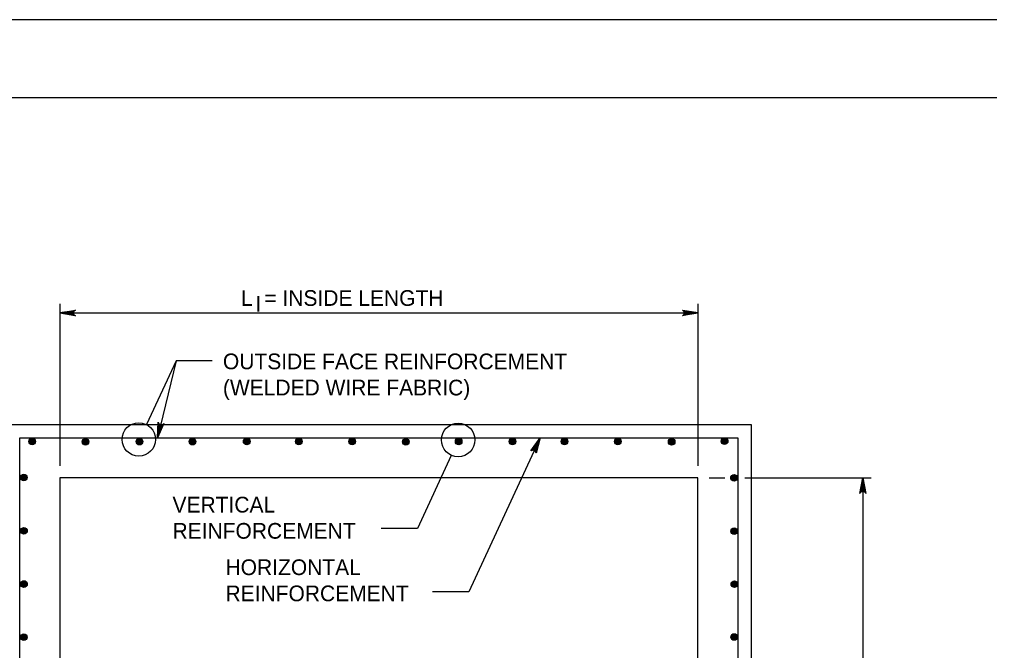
# Model space of a CAD drawing. Extents: x -6420 to 49575, y -4552 to 11624.
# Drawn here: x 4985 to 5593, y 3433 to 3829 of the extents above; entities that cross this region are included whole.
import ezdxf

# ---------------------------------------------------------------- set-up
doc = ezdxf.new("R2010")
doc.units = 0
doc.layers.add('1', color=7, linetype='Continuous')
doc.layers.add('PLT-BNDY', color=7, linetype='Continuous')

msp = doc.modelspace()

# ---------------------------------------------------------------- linework, layer by layer
at = {"layer": '1'}
for p, q in [((5010.09, 3650.3), (5010.09, 3548.67)), ((5410.1, 3650.3), (5410.1, 3548.67)), ((5010.09, 3644.6), (5410.1, 3644.6)), ((5082.97, 3614.66), (5064.45, 3574.64)), ((5082.97, 3614.66), (5071.35, 3566.26)), ((5105.62, 3614.66), (5082.97, 3614.66)), ((4985.09, 3180.55), (4985.09, 3566.26)), ((4985.09, 3566.26), (5435.1, 3566.26)), ((5059.63, 3565.31), (5059.63, 3565.31)), ((5259.81, 3564.99), (5259.81, 3564.99)), ((5311.1, 3566.26), (5266.44, 3469.78)), ((5435.1, 3566.26), (5435.1, 3187.19)), ((5255.49, 3555.28), (5234.25, 3509.38)), ((5417.11, 3541.26), (5426.9, 3541.26)), ((5439.39, 3541.26), (5518.74, 3541.26)), ((5513.43, 3541.26), (5513.43, 3210.55)), ((5234.25, 3509.38), (5211.6, 3509.38)), ((5266.44, 3469.78), (5243.8, 3469.78))]:
    msp.add_line(p, q, dxfattribs=at)
for points in [[(7323.07, 1929.01), (7323.07, 3779.41), (4744.33, 3779.41), (4744.33, 1929.01), (7323.07, 1929.01), (7323.07, 2015.49), (6666.9, 2015.49), (6666.9, 2227.69), (7323.07, 2227.69), (7323.07, 2322.72), (6666.9, 2322.72), (6666.9, 1929.01), (6925.44, 1929.01), (6925.44, 2015.49), (6925.44, 1929.01), (7178.06, 1929.01), (7178.06, 2015.49), (7178.06, 1975.09), (7323.07, 1975.09)], [(5010.09, 3644.6), (5019.87, 3646.43), (5019.5, 3646.17), (5019.12, 3645.91), (5018.93, 3645.58), (5018.73, 3645.25), (5018.68, 3644.92), (5018.62, 3644.6), (5018.68, 3644.27), (5018.73, 3643.94), (5018.93, 3643.61), (5019.12, 3643.28), (5019.5, 3643.02), (5019.87, 3642.76), (5010.09, 3644.6), (5019.5, 3643.02), (5019.12, 3643.28), (5010.09, 3644.6), (5018.93, 3643.61), (5018.73, 3643.94), (5010.09, 3644.6), (5018.68, 3644.27), (5018.62, 3644.6), (5010.09, 3644.6), (5018.68, 3644.92), (5018.73, 3645.25), (5010.09, 3644.6), (5018.93, 3645.58), (5019.12, 3645.91), (5010.09, 3644.6), (5019.5, 3646.17)], [(5410.1, 3644.6), (5400.31, 3642.76), (5400.69, 3643.02), (5401.07, 3643.28), (5401.26, 3643.61), (5401.45, 3643.94), (5401.51, 3644.27), (5401.57, 3644.6), (5401.51, 3644.92), (5401.45, 3645.25), (5401.26, 3645.58), (5401.07, 3645.91), (5400.69, 3646.17), (5400.31, 3646.43), (5410.1, 3644.6), (5400.69, 3646.17), (5401.07, 3645.91), (5410.1, 3644.6), (5401.26, 3645.58), (5401.45, 3645.25), (5410.1, 3644.6), (5401.51, 3644.92), (5401.57, 3644.6), (5410.1, 3644.6), (5401.51, 3644.27), (5401.45, 3643.94), (5410.1, 3644.6), (5401.26, 3643.61), (5401.07, 3643.28), (5410.1, 3644.6), (5400.69, 3643.02)], [(5071.35, 3566.26), (5071.85, 3576.21), (5072.01, 3575.78), (5072.18, 3575.35), (5072.45, 3575.09), (5072.73, 3574.82), (5073.03, 3574.69), (5073.34, 3574.56), (5073.67, 3574.54), (5074, 3574.51), (5074.37, 3574.63), (5074.73, 3574.74), (5075.07, 3575.04), (5075.42, 3575.35), (5071.35, 3566.26), (5075.07, 3575.04), (5074.73, 3574.74), (5071.35, 3566.26), (5074.37, 3574.63), (5074, 3574.51), (5071.35, 3566.26), (5073.67, 3574.54), (5073.34, 3574.56), (5071.35, 3566.26), (5073.03, 3574.69), (5072.73, 3574.82), (5071.35, 3566.26), (5072.45, 3575.09), (5072.18, 3575.35), (5071.35, 3566.26), (5072.01, 3575.78)], [(5311.1, 3566.26), (5308.65, 3556.61), (5308.57, 3557.06), (5308.5, 3557.52), (5308.28, 3557.83), (5308.06, 3558.14), (5307.79, 3558.33), (5307.52, 3558.52), (5307.19, 3558.61), (5306.87, 3558.7), (5306.49, 3558.66), (5306.11, 3558.62), (5305.72, 3558.39), (5305.32, 3558.15), (5311.1, 3566.26), (5305.72, 3558.39), (5306.11, 3558.62), (5311.1, 3566.26), (5306.49, 3558.66), (5306.87, 3558.7), (5311.1, 3566.26), (5307.19, 3558.61), (5307.52, 3558.52), (5311.1, 3566.26), (5307.79, 3558.33), (5308.06, 3558.14), (5311.1, 3566.26), (5308.28, 3557.83), (5308.5, 3557.52), (5311.1, 3566.26), (5308.57, 3557.06)], [(5513.43, 3541.26), (5515.27, 3531.48), (5515, 3531.85), (5514.74, 3532.23), (5514.42, 3532.43), (5514.09, 3532.62), (5513.76, 3532.68), (5513.43, 3532.73), (5513.1, 3532.68), (5512.77, 3532.62), (5512.45, 3532.43), (5512.12, 3532.23), (5511.86, 3531.85), (5511.6, 3531.48), (5513.43, 3541.26), (5511.86, 3531.85), (5512.12, 3532.23), (5513.43, 3541.26), (5512.45, 3532.43), (5512.77, 3532.62), (5513.43, 3541.26), (5513.1, 3532.68), (5513.43, 3532.73), (5513.43, 3541.26), (5513.76, 3532.68), (5514.09, 3532.62), (5513.43, 3541.26), (5514.42, 3532.43), (5514.74, 3532.23), (5513.43, 3541.26), (5515, 3531.85)]]:
    msp.add_lwpolyline(points, dxfattribs=at)
for points in [[(4976.75, 3574.6), (5443.43, 3574.6), (5443.43, 3177.21), (4976.75, 3177.21)], [(5010.09, 3210.55), (5410.1, 3210.55), (5410.1, 3541.26), (5010.09, 3541.26)]]:
    msp.add_lwpolyline(points, close=True, dxfattribs=at)
for centre, radius in [((5059.63, 3565.31), 10.5), ((5259.81, 3564.99), 10.5), ((4992.84, 3564.04), 2.08), ((4992.84, 3564.04), 1.94), ((4992.84, 3564.04), 1.79), ((4992.84, 3564.04), 1.64), ((4992.84, 3564.04), 1.49), ((4992.84, 3564.04), 1.34), ((4992.84, 3564.04), 1.2), ((4992.84, 3564.04), 1.05), ((4992.84, 3564.04), 0.9), ((4992.84, 3564.04), 0.752), ((4992.84, 3564.04), 0.604), ((4992.84, 3564.04), 0.456), ((4992.84, 3564.04), 0.308), ((4992.84, 3564.04), 0.16), ((5026.23, 3563.83), 2.08), ((5026.23, 3563.83), 1.94), ((5026.23, 3563.83), 1.79), ((5026.23, 3563.83), 1.64), ((5026.23, 3563.83), 1.49), ((5026.23, 3563.83), 1.34), ((5026.23, 3563.83), 1.2), ((5026.23, 3563.83), 1.05), ((5026.23, 3563.83), 0.9), ((5026.23, 3563.83), 0.752), ((5026.23, 3563.83), 0.604), ((5026.23, 3563.83), 0.456), ((5026.23, 3563.83), 0.308), ((5026.23, 3563.83), 0.16), ((5060.06, 3563.93), 2.08), ((5060.06, 3563.93), 1.94), ((5060.06, 3563.93), 1.79), ((5060.06, 3563.93), 1.64), ((5060.06, 3563.93), 1.49), ((5060.06, 3563.93), 1.34), ((5060.06, 3563.93), 1.2), ((5060.06, 3563.93), 1.05), ((5060.06, 3563.93), 0.9), ((5060.06, 3563.93), 0.752), ((5060.06, 3563.93), 0.604), ((5060.06, 3563.93), 0.456), ((5060.06, 3563.93), 0.308), ((5060.06, 3563.93), 0.16), ((5093.24, 3563.93), 2.08), ((5093.24, 3563.93), 1.94), ((5093.24, 3563.93), 1.79), ((5093.24, 3563.93), 1.64), ((5093.24, 3563.93), 1.49), ((5093.24, 3563.93), 1.34), ((5093.24, 3563.93), 1.2), ((5093.24, 3563.93), 1.05), ((5093.24, 3563.93), 0.9), ((5093.24, 3563.93), 0.752), ((5093.24, 3563.93), 0.604), ((5093.24, 3563.93), 0.456), ((5093.24, 3563.93), 0.308), ((5093.24, 3563.93), 0.16), ((5127.27, 3564.04), 2.08), ((5127.27, 3564.04), 1.94), ((5127.27, 3564.04), 1.79), ((5127.27, 3564.04), 1.64), ((5127.27, 3564.04), 1.49), ((5127.27, 3564.04), 1.34), ((5127.27, 3564.04), 1.2), ((5127.27, 3564.04), 1.05), ((5127.27, 3564.04), 0.9), ((5127.27, 3564.04), 0.752), ((5127.27, 3564.04), 0.604), ((5127.27, 3564.04), 0.456), ((5127.27, 3564.04), 0.308), ((5127.27, 3564.04), 0.16), ((5159.93, 3564.04), 2.08), ((5159.93, 3564.04), 1.94), ((5159.93, 3564.04), 1.79), ((5159.93, 3564.04), 1.64), ((5159.93, 3564.04), 1.49), ((5159.93, 3564.04), 1.34), ((5159.93, 3564.04), 1.2), ((5159.93, 3564.04), 1.05), ((5159.93, 3564.04), 0.9), ((5159.93, 3564.04), 0.752), ((5159.93, 3564.04), 0.604), ((5159.93, 3564.04), 0.456), ((5159.93, 3564.04), 0.308), ((5159.93, 3564.04), 0.16), ((5193.43, 3564.04), 2.08), ((5193.43, 3564.04), 1.94), ((5193.43, 3564.04), 1.79), ((5193.43, 3564.04), 1.64), ((5193.43, 3564.04), 1.49), ((5193.43, 3564.04), 1.34), ((5193.43, 3564.04), 1.2), ((5193.43, 3564.04), 1.05), ((5193.43, 3564.04), 0.9), ((5193.43, 3564.04), 0.752), ((5193.43, 3564.04), 0.604), ((5193.43, 3564.04), 0.456), ((5193.43, 3564.04), 0.308), ((5193.43, 3564.04), 0.16), ((5226.94, 3563.83), 2.08), ((5226.94, 3563.83), 1.94), ((5226.94, 3563.83), 1.79), ((5226.94, 3563.83), 1.64), ((5226.94, 3563.83), 1.49), ((5226.94, 3563.83), 1.34), ((5226.94, 3563.83), 1.2), ((5226.94, 3563.83), 1.05), ((5226.94, 3563.83), 0.9), ((5226.94, 3563.83), 0.752), ((5226.94, 3563.83), 0.604), ((5226.94, 3563.83), 0.456), ((5226.94, 3563.83), 0.308), ((5226.94, 3563.83), 0.16), ((5260.12, 3564.04), 2.08), ((5260.12, 3564.04), 1.94), ((5260.12, 3564.04), 1.79), ((5260.12, 3564.04), 1.64), ((5260.12, 3564.04), 1.49), ((5260.12, 3564.04), 1.34), ((5260.12, 3564.04), 1.2), ((5260.12, 3564.04), 1.05), ((5260.12, 3564.04), 0.9), ((5260.12, 3564.04), 0.752), ((5260.12, 3564.04), 0.604), ((5260.12, 3564.04), 0.456), ((5260.12, 3564.04), 0.308), ((5260.12, 3564.04), 0.16), ((5293.84, 3564.04), 2.08), ((5293.84, 3564.04), 1.94), ((5293.84, 3564.04), 1.79), ((5293.84, 3564.04), 1.64), ((5293.84, 3564.04), 1.49), ((5293.84, 3564.04), 1.34), ((5293.84, 3564.04), 1.2), ((5293.84, 3564.04), 1.05), ((5293.84, 3564.04), 0.9), ((5293.84, 3564.04), 0.752), ((5293.84, 3564.04), 0.604), ((5293.84, 3564.04), 0.456), ((5293.84, 3564.04), 0.308), ((5293.84, 3564.04), 0.16), ((5326.39, 3564.04), 2.08), ((5326.39, 3564.04), 1.94), ((5326.39, 3564.04), 1.79), ((5326.39, 3564.04), 1.64), ((5326.39, 3564.04), 1.49), ((5326.39, 3564.04), 1.34), ((5326.39, 3564.04), 1.2), ((5326.39, 3564.04), 1.05), ((5326.39, 3564.04), 0.9), ((5326.39, 3564.04), 0.752), ((5326.39, 3564.04), 0.604), ((5326.39, 3564.04), 0.456), ((5326.39, 3564.04), 0.308), ((5326.39, 3564.04), 0.16), ((5359.89, 3564.04), 2.08), ((5359.89, 3564.04), 1.94), ((5359.89, 3564.04), 1.79), ((5359.89, 3564.04), 1.64), ((5359.89, 3564.04), 1.49), ((5359.89, 3564.04), 1.34), ((5359.89, 3564.04), 1.2), ((5359.89, 3564.04), 1.05), ((5359.89, 3564.04), 0.9), ((5359.89, 3564.04), 0.752), ((5359.89, 3564.04), 0.604), ((5359.89, 3564.04), 0.456), ((5359.89, 3564.04), 0.308), ((5359.89, 3564.04), 0.16), ((5393.61, 3563.83), 2.08), ((5393.61, 3563.83), 1.94), ((5393.61, 3563.83), 1.79), ((5393.61, 3563.83), 1.64), ((5393.61, 3563.83), 1.49), ((5393.61, 3563.83), 1.34), ((5393.61, 3563.83), 1.2), ((5393.61, 3563.83), 1.05), ((5393.61, 3563.83), 0.9), ((5393.61, 3563.83), 0.752), ((5393.61, 3563.83), 0.604), ((5393.61, 3563.83), 0.456), ((5393.61, 3563.83), 0.308), ((5393.61, 3563.83), 0.16), ((5426.8, 3564.25), 2.08), ((5426.8, 3564.25), 1.94), ((5426.8, 3564.25), 1.79), ((5426.8, 3564.25), 1.64), ((5426.8, 3564.25), 1.49), ((5426.8, 3564.25), 1.34), ((5426.8, 3564.25), 1.2), ((5426.8, 3564.25), 1.05), ((5426.8, 3564.25), 0.9), ((5426.8, 3564.25), 0.752), ((5426.8, 3564.25), 0.604), ((5426.8, 3564.25), 0.456), ((5426.8, 3564.25), 0.308), ((5426.8, 3564.25), 0.16), ((4987.57, 3541.44), 2.08), ((4987.57, 3541.44), 1.94), ((4987.57, 3541.44), 1.79), ((4987.57, 3541.44), 1.64), ((4987.57, 3541.44), 1.49), ((4987.57, 3541.44), 1.34), ((4987.57, 3541.44), 1.2), ((4987.57, 3541.44), 1.05), ((4987.57, 3541.44), 0.9), ((4987.57, 3541.44), 0.752), ((4987.57, 3541.44), 0.604), ((4987.57, 3541.44), 0.456), ((4987.57, 3541.44), 0.308), ((4987.57, 3541.44), 0.16), ((5432.7, 3541.23), 2.08), ((5432.7, 3541.23), 1.94), ((5432.7, 3541.23), 1.79), ((5432.7, 3541.23), 1.64), ((5432.7, 3541.23), 1.49), ((5432.7, 3541.23), 1.34), ((5432.7, 3541.23), 1.2), ((5432.7, 3541.23), 1.05), ((5432.7, 3541.23), 0.9), ((5432.7, 3541.23), 0.752), ((5432.7, 3541.23), 0.604), ((5432.7, 3541.23), 0.456), ((5432.7, 3541.23), 0.308), ((5432.7, 3541.23), 0.16), ((4987.67, 3508.05), 2.08), ((4987.67, 3508.05), 1.94), ((4987.67, 3508.05), 1.79), ((4987.67, 3508.05), 1.64), ((4987.67, 3508.05), 1.49), ((4987.67, 3508.05), 1.34), ((4987.67, 3508.05), 1.2), ((4987.67, 3508.05), 1.05), ((4987.67, 3508.05), 0.9), ((4987.67, 3508.05), 0.752), ((4987.67, 3508.05), 0.604), ((5432.81, 3507.83), 2.08), ((5432.81, 3507.83), 1.94), ((5432.81, 3507.83), 1.79), ((5432.81, 3507.83), 1.64), ((5432.81, 3507.83), 1.49), ((5432.81, 3507.83), 1.34), ((5432.81, 3507.83), 1.2), ((5432.81, 3507.83), 1.05), ((5432.81, 3507.83), 0.9), ((5432.81, 3507.83), 0.752), ((4987.67, 3508.05), 0.456), ((4987.67, 3508.05), 0.308), ((4987.67, 3508.05), 0.16), ((5432.81, 3507.83), 0.604), ((5432.81, 3507.83), 0.456), ((5432.81, 3507.83), 0.308), ((5432.81, 3507.83), 0.16), ((4987.67, 3474.65), 2.08), ((4987.67, 3474.65), 1.94), ((4987.67, 3474.65), 1.79), ((4987.67, 3474.65), 1.64), ((4987.67, 3474.65), 1.49), ((4987.67, 3474.65), 1.34), ((4987.67, 3474.65), 1.2), ((4987.67, 3474.65), 1.05), ((4987.67, 3474.65), 0.9), ((4987.67, 3474.65), 0.752), ((4987.67, 3474.65), 0.604), ((4987.67, 3474.65), 0.456), ((4987.67, 3474.65), 0.308), ((4987.67, 3474.65), 0.16), ((5432.91, 3474.54), 2.08), ((5432.91, 3474.54), 1.94), ((5432.91, 3474.54), 1.79), ((5432.91, 3474.54), 1.64), ((5432.91, 3474.54), 1.49), ((5432.91, 3474.54), 1.34), ((5432.91, 3474.54), 1.2), ((5432.91, 3474.54), 1.05), ((5432.91, 3474.54), 0.9), ((5432.91, 3474.54), 0.752), ((5432.91, 3474.54), 0.604), ((5432.91, 3474.54), 0.456), ((5432.91, 3474.54), 0.308), ((5432.91, 3474.54), 0.16), ((4987.57, 3441.36), 2.08), ((4987.57, 3441.36), 1.94), ((4987.57, 3441.36), 1.79), ((4987.57, 3441.36), 1.64), ((4987.57, 3441.36), 1.49), ((4987.57, 3441.36), 1.34), ((4987.57, 3441.36), 1.2), ((4987.57, 3441.36), 1.05), ((4987.57, 3441.36), 0.9), ((4987.57, 3441.36), 0.752), ((4987.57, 3441.36), 0.604), ((4987.57, 3441.36), 0.456), ((4987.57, 3441.36), 0.308), ((5432.81, 3441.46), 2.08), ((5432.81, 3441.46), 1.94), ((5432.81, 3441.46), 1.79), ((5432.81, 3441.46), 1.64), ((5432.81, 3441.46), 1.49), ((5432.81, 3441.46), 1.34), ((5432.81, 3441.46), 1.2), ((5432.81, 3441.46), 1.05), ((5432.81, 3441.46), 0.9), ((5432.81, 3441.46), 0.752), ((5432.81, 3441.46), 0.604), ((5432.81, 3441.46), 0.456), ((5432.81, 3441.46), 0.308), ((4987.57, 3441.36), 0.16), ((5432.81, 3441.46), 0.16)]:
    msp.add_circle(centre, radius, dxfattribs=at)
at = {"layer": 'PLT-BNDY'}
msp.add_lwpolyline([(4616.38, 3828.62), (7375.57, 3828.62), (7375.57, 1879.8), (4616.38, 1879.8)], close=True, dxfattribs=at)

# ---------------------------------------------------------------- texts
at = {"layer": '1'}
for s, height, p in [('L  = INSIDE LENGTH', 9.8425, (5123.7, 3649.04)), ('I', 9.84, (5132.79, 3645.42)), ('OUTSIDE FACE REINFORCEMENT', 9.8425, (5112.37, 3609.31)), ('(WELDED WIRE FABRIC)', 9.8425, (5112.37, 3592.91)), ('VERTICAL', 9.843, (5080.76, 3519.5)), ('REINFORCEMENT', 9.8425, (5080.76, 3503.09)), ('HORIZONTAL', 9.843, (5113.98, 3480.28)), ('REINFORCEMENT', 9.8425, (5113.98, 3463.88))]:
    msp.add_text(s, height=height, dxfattribs=at).set_placement(p)

doc.saveas('drawing.dxf')
